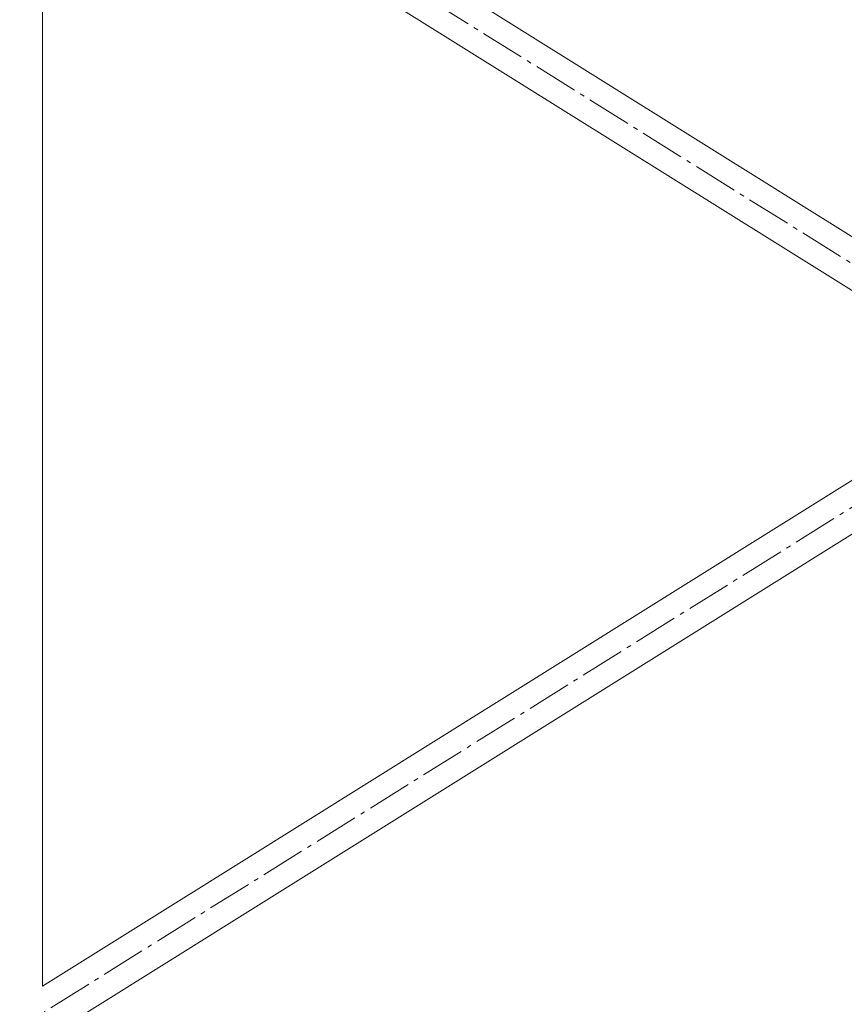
# Model space of a CAD drawing. Header units: millimetres. Extents: x -916886 to 3713765, y -2985421 to 1675785.
# Tile 78 of 656: x -45660 to -43854, y 86694 to 88851. Entities that reach past the tile are written whole.
import ezdxf

# ---------------------------------------------------------------- set-up
doc = ezdxf.new("R2010")
doc.units = ezdxf.units.MM
doc.linetypes.add('AM_DIN_G_W050', pattern=[13.75, 9.75, -1.5, 1, -1.5])
doc.layers.add('A99_S_kce-pohl', color=7, linetype='Continuous', lineweight=5)

msp = doc.modelspace()

# ---------------------------------------------------------------- linework, layer by layer
at = {"layer": 'A99_S_kce-pohl', "color": 253, "linetype": 'AM_DIN_G_W050', "lineweight": 0, "ltscale": 10}
for points in [[(-45810, 89550), (-43410, 88050)], [(-43410, 88050), (-45810, 86550), (-43560, 85050), (-45810, 83750)]]:
    msp.add_lwpolyline(points, dxfattribs=at)
at = {"layer": 'A99_S_kce-pohl', "lineweight": 5}
for points in [[(-45560, 89452.7), (-43601.3, 88228.5)], [(-45610, 89366), (-45610, 86734)], [(-45610, 89366), (-43655.6, 88144.5)], [(-43665.3, 87949.4), (-45610, 86734)], [(-43619.8, 87859.9), (-45560, 86647.3)]]:
    msp.add_lwpolyline(points, dxfattribs=at)

doc.saveas('drawing.dxf')
